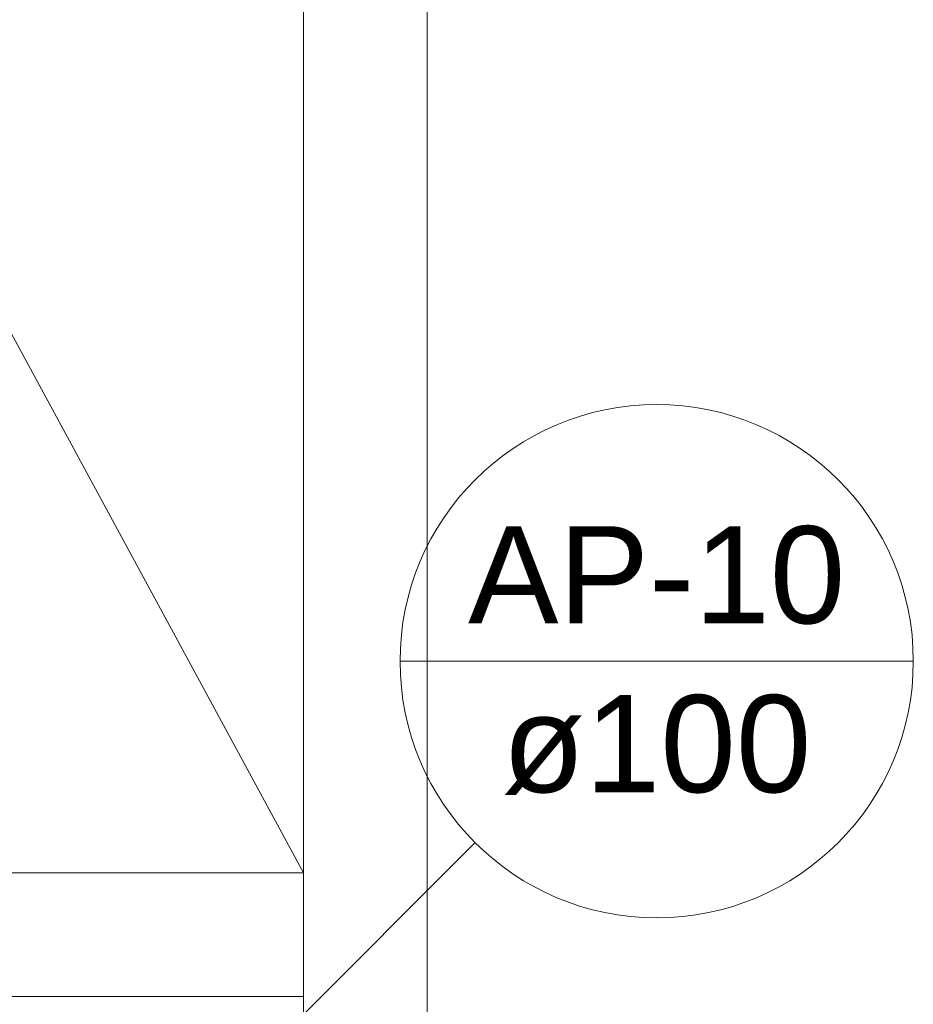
# Model space of a CAD drawing. Header units: millimetres. Extents: x 567 to 934, y -1 to 364.
# Tile 324 of 656: x 644.62 to 646.65, y 287.61 to 289.84. Entities that reach past the tile are written whole.
import ezdxf

# ---------------------------------------------------------------- set-up
doc = ezdxf.new("R2010")
doc.units = ezdxf.units.MM
doc.header["$MEASUREMENT"] = 0
doc.linetypes.add('NULL', pattern=[0])
doc.layers.add('AP-Indicação coluna', color=14, linetype='Continuous', lineweight=13)
doc.layers.add('ARQ FINA', color=8, linetype='Continuous')
doc.styles.add('Arial', font='arial.ttf')

msp = doc.modelspace()

# ---------------------------------------------------------------- linework, layer by layer
at = {"layer": 'AP-Indicação coluna'}
for p, q in [((645.4847, 288.3874), (646.6469, 288.3874)), ((645.6549, 287.9766), (645.1474, 287.4691))]:
    msp.add_line(p, q, dxfattribs=at)
msp.add_circle((646.0658, 288.3874), 0.5811, dxfattribs=at)
msp.add_circle((646.0658, 288.3874), 0.5811, dxfattribs=at)
at = {"layer": 'ARQ FINA', "lineweight": 5}
for p, q in [((642.0658, 293.8176), (645.2658, 287.9081)), ((645.2658, 293.1534), (645.2658, 284.6281)), ((645.5458, 284.6281), (645.5458, 292.8093)), ((642.0658, 287.9081), (645.2658, 287.9081)), ((645.2658, 287.6281), (642.0658, 287.6281))]:
    msp.add_line(p, q, dxfattribs=at)

# ---------------------------------------------------------------- texts
at = {"layer": 'AP-Indicação coluna', "linetype": 'NULL', "char_height": 0.22, "attachment_point": 8, "line_spacing_factor": 0.6, "style": 'Arial'}
for s, insert, width in [('AP-10', (646.0658, 288.47), 1.708354), ('ø100', (646.0658, 288.0848), 1.400823)]:
    msp.add_mtext(s, dxfattribs=dict(at, insert=insert, width=width))

doc.saveas('drawing.dxf')
